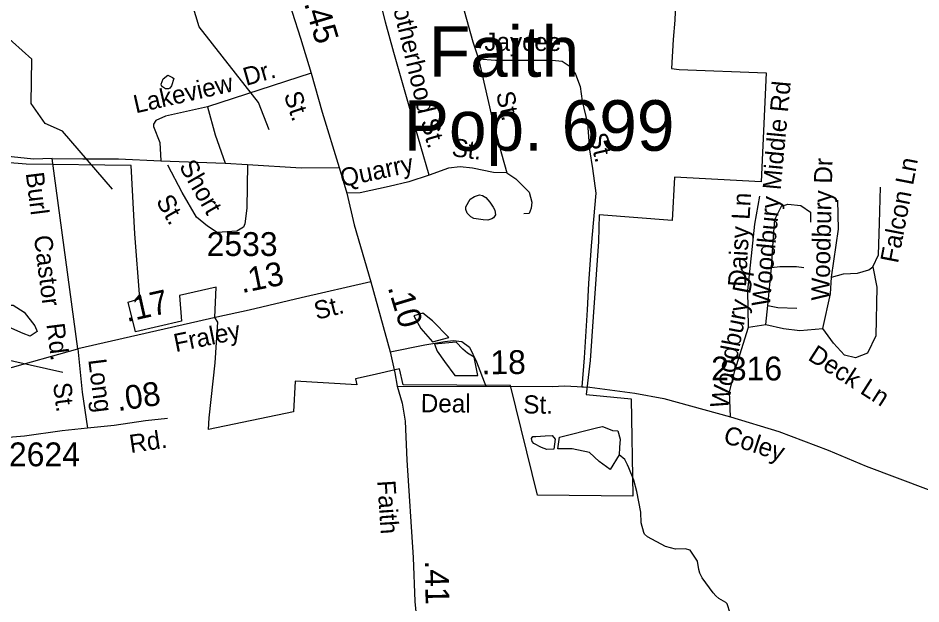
# Model space of a CAD drawing. Extents: x 1473865 to 1648260, y 639067 to 773536.
# Drawn here: x 1563941 to 1568674, y 667690 to 670762 of the extents above; entities that cross this region are included whole.
import ezdxf

# ---------------------------------------------------------------- set-up
doc = ezdxf.new("R2010")
doc.units = 0
for name, color, linetype in [('Exist Boundary Political City Limit New', 7, 'Continuous'), ('Exist Civil Demographics City Label', 7, 'Continuous'), ('Exist Hydrographic Misc Water Feature', 7, 'Continuous'), ('Exist Road Non-System Type 51', 7, 'Continuous'), ('Exist Road Non-System Type 51 Label', 7, 'Continuous'), ('Exist Road Secondary Mileage Hundredths English Label', 7, 'Continuous'), ('Exist Road Secondary Type 51 Attributed', 7, 'Continuous'), ('Exist Road Secondary Type 51 Label', 7, 'Continuous'), ('Exist Road Secondary Type 51 Number Label', 7, 'Continuous'), ('Map Preparation Boundary City Limit Buffer Line', 7, 'Continuous')]:
    doc.layers.add(name, color=color, linetype=linetype)

msp = doc.modelspace()

# ---------------------------------------------------------------- linework, layer by layer
at = {"layer": 'Exist Boundary Political City Limit New'}
msp.add_lwpolyline([(1567394.6, 671015), (1567383.9, 670750.4), (1567374.9, 670650), (1567366.6, 670498.3), (1567407.1, 670492.1), (1567863, 670475.6), (1567836.1, 669903.4), (1567381.8, 669928.7), (1567370.4, 669700.2), (1566987, 669729.6), (1566983.9, 669591.1), (1566972.8, 669417.8), (1566957, 669196.1), (1566941.1, 668966.6), (1566919.6, 668787.6), (1567155, 668765), (1567164, 668255.8), (1566663.8, 668260.2), (1566522.4, 668835.4), (1565959.8, 668839.2), (1565940.8, 668923.4), (1565797.6, 668888.9), (1565709.9, 668869.8), (1565717.8, 668838.3), (1565393.5, 668857.6), (1565385.2, 668697), (1564939.4, 668605.2), (1564942.9, 668666.4), (1564974.6, 668954.9), (1564989.4, 669167.5), (1564972.2, 669191.9), (1564979.6, 669351.5), (1564787.8, 669307), (1564797.4, 669172.4), (1564557.5, 669116.5), (1564518.2, 669272.4), (1564579.5, 669292.1), (1564554.2, 669630.4), (1564533.8, 669988.6), (1563983.6, 669995.4), (1563769.2, 670013.9)], dxfattribs=at)
at = {"layer": 'Exist Hydrographic Misc Water Feature'}
for points in [[(1564436.5, 669864.9), (1564174.5, 670169), (1564083.5, 670210.1), (1564010.5, 670313.4), (1564013.4, 670546.4), (1563758.5, 670774.7), (1563526.4, 670861.5), (1563377.5, 670979.3), (1563261.5, 671024.4), (1562994.4, 670993.6), (1562870.5, 671061.9), (1562788.5, 671162), (1562740.5, 671307.4), (1562633.4, 671381.7), (1562334.5, 671486.2), (1561996.4, 671726.1), (1561738.5, 671770.7), (1561622.4, 671838.6), (1561516.5, 671949.2), (1561459.5, 672048.8), (1561405.5, 672351.9), (1561348.5, 672451.5), (1561183.5, 672618.9)], [(1565258.5, 670176.6), (1565202.4, 670318.8), (1564891.5, 670715.8), (1564843.5, 670874.3), (1564548.5, 671244.6), (1564233.5, 671359.2), (1564151.4, 671436.4), (1564111.5, 671578.3), (1564021.5, 671704.9), (1563840.5, 671856.3)], [(1564726.2, 670462.6), (1564751.6, 670451.4), (1564757.6, 670445.3), (1564745.2, 670407.5), (1564737, 670395.5), (1564730.9, 670391.6), (1564714.9, 670391.8), (1564699, 670402), (1564693.1, 670408.1), (1564691.2, 670416.1), (1564701.5, 670444), (1564726.2, 670462.6)], [(1566360.4, 669835.7), (1566376.9, 669831.5), (1566392.8, 669821.3), (1566414.5, 669797.1), (1566432.1, 669770.8), (1566440, 669754.8), (1566443.7, 669730.7), (1566433.6, 669714.8), (1566425.5, 669708.9), (1566403.4, 669703.2), (1566379.4, 669703.5), (1566331.4, 669712), (1566315.6, 669720.2), (1566295.8, 669738.4), (1566288, 669758.5), (1566288.2, 669772.5), (1566310.6, 669812.2), (1566334.7, 669826), (1566360.4, 669835.7)], [(1563796.5, 669254.7), (1563835.8, 669279.7), (1563849, 669283.6), (1563873.3, 669277.1), (1563873.3, 669257.4), (1563916.6, 669257.4), (1563973, 669219.9), (1564029.5, 669148.3), (1564041.3, 669118.7), (1564004.6, 669094.4), (1563968.4, 669108.2), (1563828, 669169.3), (1563793.2, 669200.9), (1563774.8, 669222.5), (1563776.8, 669242.2), (1563796.5, 669254.7)], [(1566199.9, 669087.5), (1566114.7, 669174), (1566062.9, 669215.5), (1566016.8, 669201.6), (1566052.5, 669133.6), (1566113.6, 669064.5), (1566199.9, 669087.5)], [(1566237.9, 669062.2), (1566125.1, 669052.9), (1566138.9, 669016), (1566176.9, 668960.7), (1566231, 668888.1), (1566350.8, 668888.1), (1566332.4, 668983.8), (1566296.7, 669004.5), (1566273.6, 669026.4), (1566237.9, 669062.2)], [(1566779.6, 668563.9), (1566981.1, 668615.7), (1567005.3, 668620.3), (1567028.3, 668611.1), (1567057.1, 668599.6), (1567085.9, 668598.4), (1567098.6, 668554.6), (1567095.1, 668509.7), (1567092.8, 668472.8), (1567044.5, 668395.6), (1566986.9, 668437.1), (1566936.2, 668484.3), (1566846.4, 668503.9), (1566771.5, 668502.8), (1566779.6, 668563.9)], [(1566741.6, 668573.1), (1566757.7, 668554.6), (1566749.7, 668501.6), (1566712.8, 668500.5), (1566685.2, 668509.7), (1566646, 668531.6), (1566635.6, 668542), (1566633.3, 668558.1), (1566640.3, 668567.3), (1566655.2, 668568.5), (1566704.7, 668571.9), (1566741.6, 668573.1)], [(1567673.6, 667641.1), (1567658.1, 667691.3), (1567652.2, 667697.4), (1567614.5, 667717.8), (1567598.6, 667732), (1567584.7, 667748.2), (1567527.6, 667826.9), (1567515.8, 667850.9), (1567510.1, 667871), (1567502.6, 667915.1), (1567465.2, 667971.6), (1567439, 667978.5), (1567387.9, 667977.4), (1567335.2, 667992), (1567241.9, 668042.2), (1567226.1, 668056.4), (1567222.1, 668064.4), (1567208.7, 668114.6), (1567205.3, 668170.6), (1567184.5, 668278.9), (1567169.2, 668339.1), (1567143.9, 668403.4), (1567136.1, 668419.5), (1567122.3, 668447.6), (1567092.8, 668472.8)]]:
    msp.add_lwpolyline(points, dxfattribs=at)
at = {"layer": 'Exist Road Non-System Type 51'}
for p, q in [((1565477.5, 670474), (1564934.7, 670297.1)), ((1564690.5, 670013.7), (1565027.6, 670000.7)), ((1565027.6, 670000.7), (1565144.3, 669994.2)), ((1566896.5, 668828.4), (1566938.5, 668826.2))]:
    msp.add_line(p, q, dxfattribs=at)
for points in [[(1566246.7, 670921.3), (1566326.2, 670638.4), (1566355.4, 670548.2)], [(1566095.9, 669938.8), (1566053.6, 670088.9), (1565998.7, 670275), (1565911.5, 670582.3), (1565866.9, 670740.7), (1565834.2, 670879)], [(1566355.4, 670548.2), (1566421, 670257.5), (1566475.2, 670050.9), (1566504.2, 669950.7)], [(1566355.4, 670548.2), (1566443.5, 670541.4), (1566741.6, 670540.6), (1566793.6, 670536.1), (1566835.4, 670508.9), (1566863.6, 670468.1), (1566888.5, 670403.1), (1566897.8, 670327.1), (1566925.9, 670209.9), (1566936.4, 670070.8), (1566952.1, 669973.8), (1566970.5, 669843.9), (1566945.7, 669568.5), (1566931.9, 669370.5), (1566924.2, 669231.7), (1566909.9, 668979.9), (1566896.5, 668828.4)], [(1564934.7, 670297.1), (1564714.2, 670247.1), (1564663.9, 670225.8), (1564651.7, 670205.8), (1564651.6, 670193.2), (1564684, 670108.9), (1564690.5, 670013.7)], [(1564934.7, 670297.1), (1564975.3, 670150.8), (1565027.6, 670000.7)], [(1564120.9, 670026.5), (1564281.5, 670024.1), (1564467.9, 670024.8), (1564690.5, 670013.7)], [(1565144.3, 669994.2), (1565140, 669765.1), (1565129.4, 669683.3), (1565123.2, 669665.2), (1565089, 669645.5), (1564984.8, 669638.6), (1564935.2, 669671), (1564877.5, 669717.6), (1564802.5, 669848.4), (1564725.8, 669991)], [(1565144.3, 669994.2), (1565425.2, 669976.9), (1565624.5, 669979.5)], [(1566504.2, 669950.7), (1566434.2, 669953.3), (1566324.4, 669974.3), (1566258.5, 669982.8), (1566198.4, 669975.5), (1566095.9, 669938.8)], [(1566504.2, 669950.7), (1566550.3, 669919.7), (1566620, 669849.9), (1566634.8, 669797), (1566630.6, 669765.3), (1566620, 669737.8), (1566592.5, 669735.7)], [(1566095.9, 669938.8), (1565989.6, 669903.4), (1565887.4, 669878.3), (1565734.9, 669845.8), (1565664.3, 669844.4)], [(1568422.5, 669458.2), (1568451.3, 669521.2), (1568456.6, 669686.5), (1568461.8, 669875.4)], [(1567770, 669141.6), (1567767.4, 669333.1), (1567804.1, 669682), (1567830.3, 669828.9)], [(1568205, 669403.2), (1568241.7, 669655), (1568239, 669807.2)], [(1567890.6, 669453.7), (1567901, 669616.4), (1567908.9, 669705.6), (1567943, 669776.4), (1567977.1, 669786.9), (1568045.2, 669779), (1568095, 669744.9), (1568095, 669692.5)], [(1567872.2, 669254.4), (1567890.6, 669453.7)], [(1567890.6, 669453.7), (1567935.1, 669459), (1568021.6, 669459), (1568060.9, 669453.7)], [(1568422.5, 669458.2), (1568443.5, 669350.7), (1568438.2, 669096.2), (1568393.7, 669004.4), (1568330.8, 668980.8), (1568273.1, 668993.9), (1568215.5, 669056.9), (1568160.5, 669133.7)], [(1568205, 669403.2), (1568267.9, 669421.5), (1568341.3, 669424.1), (1568401.5, 669442.5), (1568422.5, 669458.2)], [(1568160.5, 669133.7), (1568199.7, 669316.6), (1568205, 669403.2)], [(1567861.7, 669154.7), (1567872.2, 669254.4)], [(1567872.2, 669254.4), (1567924.6, 669243.9), (1568024.2, 669241.3)], [(1567770, 669141.6), (1567861.7, 669154.7)], [(1567861.7, 669154.7), (1567953.5, 669133.7), (1568040, 669123.2), (1568160.5, 669133.7)], [(1567675.6, 668672), (1567670.4, 668803.1), (1567699.2, 668913.3), (1567770, 669141.6)], [(1565891.6, 669011.3), (1566074.2, 669048.3), (1566178.4, 669065.4), (1566222.5, 669070.9), (1566268.4, 669066.4), (1566308.2, 669036.2), (1566345.5, 668959.8), (1566394.4, 668832.8)], [(1563848.8, 668558.6), (1563827.1, 668590.9), (1563826.2, 668706.9), (1563821.3, 668827.1), (1563823.6, 668875.1), (1563833.8, 668892.9), (1563868.1, 668918.6), (1564255, 669027)]]:
    msp.add_lwpolyline(points, dxfattribs=at)
at = {"layer": 'Exist Road Secondary Type 51 Attributed'}
for points in [[(1565124.7, 671694.3), (1565223.3, 671356.7), (1565259.6, 671199.8), (1565378.9, 670793), (1565422.2, 670656.2), (1565477.5, 670474), (1565536.3, 670268), (1565624.5, 669979.5), (1565664.3, 669844.4), (1565704, 669677.8), (1565791.3, 669378.4)], [(1564255, 669027), (1564120.9, 670026.5), (1564021.9, 670021.6), (1563874.6, 670037.3), (1563632.2, 670087.1), (1563484.5, 670136.5), (1563141.4, 670235.7), (1563023.3, 670244.9), (1562925.3, 670245.7), (1562627.5, 670294.5), (1562439.9, 670336.3), (1562264.3, 670387.9), (1562106.7, 670453.3), (1561999.2, 670508.3), (1561923.6, 670559)], [(1565791.3, 669378.4), (1565425.2, 669295.2), (1565153.7, 669231.1), (1564984.1, 669193), (1564255, 669027)], [(1565791.3, 669378.4), (1565891.6, 669011.3), (1565915.9, 668902.3), (1565928.1, 668832.6)], [(1564255, 669027), (1564277.1, 668800.9), (1564305.5, 668612.4)], [(1565928.1, 668832.6), (1566742.5, 668829.7), (1566806.4, 668833.2), (1566938.5, 668826.2), (1567174.2, 668796.2), (1567326.1, 668766.9), (1567675.6, 668672), (1567928.9, 668593.7), (1568188.2, 668495.6), (1568387.6, 668411.7), (1569038, 668168.3)], [(1565928.1, 668832.6), (1565955.5, 668742.4), (1565970.6, 668648.2), (1565979.1, 668444.1), (1566013.2, 667933.6), (1566021.4, 667703.3), (1566043.5, 667473.2), (1566056.1, 667281), (1566064.4, 667078.8), (1566084.5, 666836.7), (1566104.1, 666644.5)], [(1564724.7, 668663.2), (1564610, 668649.7), (1564445.7, 668625.2), (1564305.5, 668612.4)], [(1564305.5, 668612.4), (1564173.4, 668597.7), (1563974.9, 668569.5), (1563848.8, 668558.6), (1563478.1, 668490.1), (1563279.8, 668459.8), (1563261.8, 668456.1)]]:
    msp.add_lwpolyline(points, dxfattribs=at)
at = {"layer": 'Exist Road Secondary Type 51 Number Label'}
msp.add_line((1564176.3, 668903.9), (1563398.9, 669077.3), dxfattribs=at)
at = {"layer": 'Map Preparation Boundary City Limit Buffer Line'}
msp.add_lwpolyline([(1567394.6, 671015), (1567383.9, 670750.4), (1567374.9, 670650), (1567366.6, 670498.3), (1567407.1, 670492.1), (1567863, 670475.6), (1567836.1, 669903.4), (1567381.8, 669928.7), (1567370.4, 669700.2), (1566987, 669729.6), (1566983.9, 669591.1), (1566972.8, 669417.8), (1566957, 669196.1), (1566941.1, 668966.6), (1566919.6, 668787.6), (1567155, 668765), (1567164, 668255.8), (1566663.8, 668260.2), (1566522.4, 668835.4), (1565959.8, 668839.2), (1565940.8, 668923.4), (1565797.6, 668888.9), (1565709.9, 668869.8), (1565717.8, 668838.3), (1565393.5, 668857.6), (1565385.2, 668697), (1564939.4, 668605.2), (1564942.9, 668666.4), (1564974.6, 668954.9), (1564989.4, 669167.5), (1564972.2, 669191.9), (1564979.6, 669351.5), (1564787.8, 669307), (1564797.4, 669172.4), (1564557.5, 669116.5), (1564518.2, 669272.4), (1564579.5, 669292.1), (1564554.2, 669630.4), (1564533.8, 669988.6), (1563983.6, 669995.4), (1563769.2, 670013.9)], dxfattribs=at)

# ---------------------------------------------------------------- texts
at = {"layer": 'Exist Civil Demographics City Label'}
for s, p in [('Faith', (1566095.3, 670454.4)), ('Pop. 699', (1565963.8, 670066.4))]:
    msp.add_text(s, height=265, dxfattribs=at).set_placement(p)
at = {"layer": 'Exist Road Non-System Type 51 Label'}
for s, rotation, p in [('Brotherhood', 283.3856, (1565878.4, 670933.9)), ('Jaycee', 359.843, (1566386, 670590.7)), ('Dr.', 15.949, (1565137, 670406.1)), ('Lakeview', 12.769, (1564558.6, 670262.3)), ('Woodbury Middle Rd', 84.6375, (1567881.3, 669246.4)), ('St.', 282.71, (1566446.6, 670367.4)), ('St.', 286.3198, (1566049.9, 670220.7)), ('St.', 283.498, (1566934, 670148.7)), ('St.', 352.6169, (1566211.2, 670038.6)), ('Short', 299.8324, (1564782.9, 669985.8)), ('Quarry', 12.0413, (1565641, 669876)), ('Woodbury Dr', 88.6736, (1568194.1, 669279.2)), ('Falcon Ln', 79.0746, (1568553.7, 669472.9)), ('St.', 299.8324, (1564662.2, 669803.1)), ('Daisy Ln', 86.9275, (1567757.3, 669350.7)), ('Woodbury Dr', 79.042, (1567661.1, 668708.6)), ('Deck Ln', 327.37, (1568076.5, 668973.2))]:
    msp.add_text(s, height=95, rotation=rotation, dxfattribs=at).set_placement(p)
at = {"layer": 'Exist Road Secondary Mileage Hundredths English Label'}
for s, rotation, p in [('.45', 286.5352, (1565439.7, 670840.2)), ('.13', 11.5301, (1565114.9, 669319.4)), ('.17', 12.6318, (1564511.8, 669167.7)), ('.10', 286.8105, (1565878.6, 669350.1)), ('.18', 0.4136, (1566371.4, 668894.3)), ('.08', 8.4748, (1564465.3, 668700.8)), ('.41', 271.0987, (1566073.7, 667917.6))]:
    msp.add_text(s, height=125, rotation=rotation, dxfattribs=at).set_placement(p)
at = {"layer": 'Exist Road Secondary Type 51 Label'}
for s, rotation, p in [('St.', 288.2965, (1565333.5, 670360.8)), ('Burl', 277.1446, (1563981.6, 669948.9)), ('Castor', 277.1446, (1564024.1, 669618.3)), ('St.', 13.9292, (1565506.3, 669179.5)), ('Rd.', 277.1735, (1564090.1, 669157.1)), ('Fraley', 11.5301, (1564768, 669010.4)), ('Long', 277.1735, (1564309.3, 668970.2)), ('St.', 277.1735, (1564124.8, 668845.9)), ('Deal', 359.5191, (1566052.4, 668695.7)), ('St.', 358.9965, (1566589.1, 668689.6)), ('Rd.', 8.4748, (1564532, 668481.2)), ('Coley', 341.7216, (1567632.3, 668538.1)), ('Faith', 273.8218, (1565824.4, 668335.6))]:
    msp.add_text(s, height=95, rotation=rotation, dxfattribs=at).set_placement(p)
at = {"layer": 'Exist Road Secondary Type 51 Number Label'}
for s, p in [('2533', (1564930.2, 669514.6)), ('2316', (1567574.6, 668862.2)), ('2624', (1563893.9, 668411.9))]:
    msp.add_text(s, height=125, dxfattribs=at).set_placement(p)

doc.saveas('drawing.dxf')
